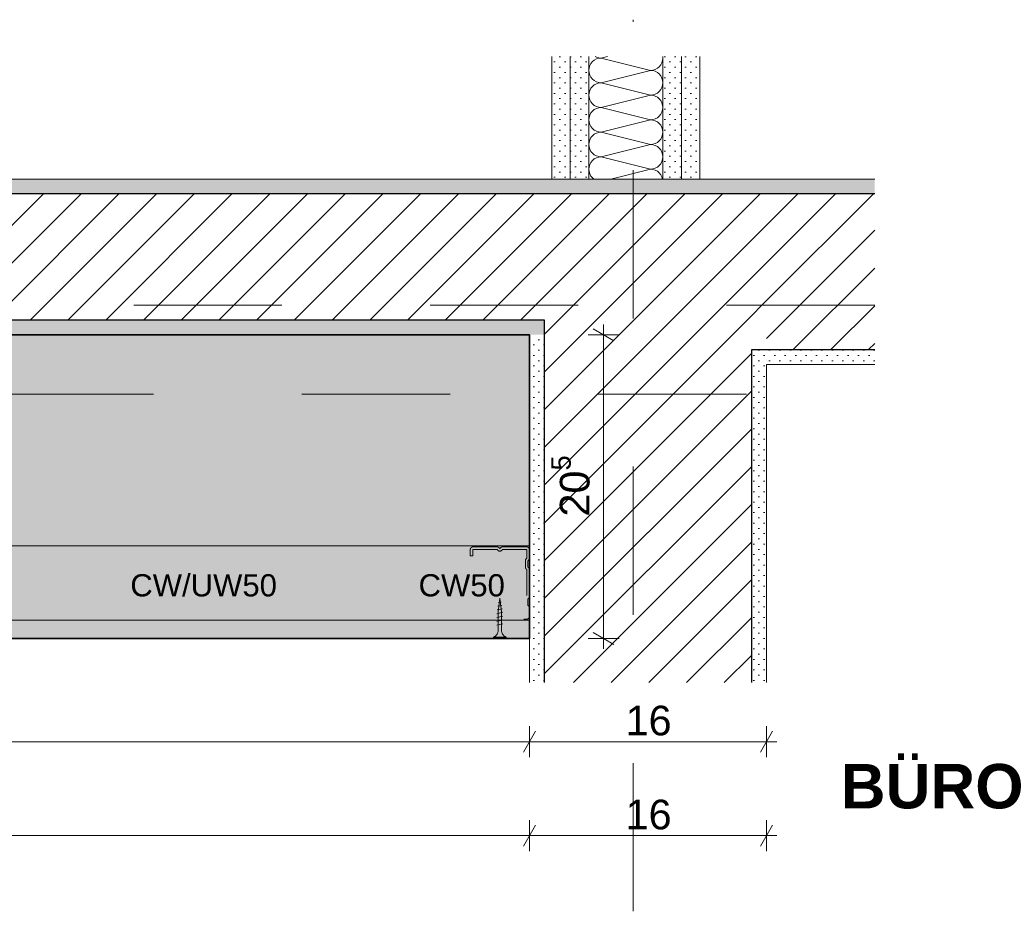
# Model space of a CAD drawing. Header units: metres. Extents: x -3.6 to 90.7, y -11.1 to 18.
# Tile 707 of 708: x 90 to 90.7, y -11 to -10.4. Entities that reach past the tile are written whole.
import ezdxf

# ---------------------------------------------------------------- set-up
doc = ezdxf.new("R2010")
doc.units = ezdxf.units.M
doc.header["$MEASUREMENT"] = 0
for name, pattern in [('Strichlinie doppelt', [0.546806, 0.264583, -0.105833, 0.070556, -0.105833]), ('Strichlinie eng', [0.115, 0.075, -0.04]), ('Untersicht', [0.1, 0.075, -0.025]), ('Wipeout_Contour', [1, 0, -1])]:
    doc.linetypes.add(name, pattern=pattern)
for name, color, linetype in [('152 - Bemaßung_ Beschriftung.Ausbau', 7, 'Continuous'), ('451 - Universal.Achsen Raster', 7, 'Continuous'), ('605 - Struktur.Wand Innen', 7, 'Continuous'), ('606 - Struktur.Wand Innen Ausbau', 7, 'Continuous'), ('608 - Struktur.Träger', 7, 'Continuous'), ('650 - Abdeckung.Fußboden Aufbau', 7, 'Continuous'), ('660 - Unterkonstruktion.Trockenbau', 7, 'Continuous'), ('Neubau_606 - Struktur.Wand Innen Ausbau', 7, 'Continuous'), ('Neubau_653 - Abdeckung.TB Verkofferung', 7, 'Continuous'), ('Neubau_804 - HKLSE.Elektrik', 7, 'Continuous')]:
    doc.layers.add(name, color=color, linetype=linetype)
doc.styles.add('ERSTELLTER_STIL_1', font='txt')
doc.styles.add('ERSTELLTER_STIL_2', font='txt')
doc.dimstyles.new('ERSTELLTER_STIL__12', dxfattribs={"dimtxt": 0.02, "dimasz": 0.01064, "dimexe": 0.18, "dimexo": 0.0625, "dimgap": 0, "dimtad": 1, "dimtih": 1, "dimtoh": 1, "dimzin": 0, "dimdsep": 46, "dimtxsty": 'ERSTELLTER_STIL_2', "dimblk": 'ARROWHEAD_2', "dimblk1": 'ARROWHEAD_2', "dimblk2": 'ARROWHEAD_2', "dimcen": 0.09, "dimse1": 1, "dimse2": 1, "dimclrd": 7, "dimclre": 7, "dimclrt": 7, "dimazin": 0, "dimtfac": 1, "dimtdec": 4, "dimtmove": 0, "dimatfit": 3, "dimfxl": 1, "dimtolj": 1, "dimtzin": 0, "dimarcsym": 0})
doc.dimstyles.new('ERSTELLTER_STIL__13', dxfattribs={"dimtxt": 0.02, "dimasz": 0.01064, "dimexe": 0.18, "dimexo": 0.0625, "dimgap": 0, "dimtad": 1, "dimzin": 0, "dimdsep": 46, "dimtxsty": 'ERSTELLTER_STIL_2', "dimblk": 'ARROWHEAD_2', "dimblk1": 'ARROWHEAD_2', "dimblk2": 'ARROWHEAD_2', "dimcen": 0.09, "dimse1": 1, "dimse2": 1, "dimclrd": 7, "dimclre": 7, "dimclrt": 7, "dimazin": 0, "dimtfac": 1, "dimtdec": 4, "dimtmove": 0, "dimatfit": 3, "dimfxl": 1, "dimtolj": 1, "dimtzin": 0, "dimarcsym": 0})
pattern_1 = [(45, (89.90295, -10.6985287), (-0.003535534, 0.003535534), [0, -0.005])]
pattern_2 = [(45, (89.90295, -10.698529), (-0.0127279, 0.0127279), [])]

# ---------------------------------------------------------------- blocks, each defined once
blk = doc.blocks.new('*X668', base_point=(89.90295, -10.69853))
at = {"layer": '605 - Struktur.Wand Innen', "color": 7, "linetype": 'Continuous', "lineweight": 5}
for p, q in [((90.40758, -10.42257), (90.40842, -10.42301)), ((90.40842, -10.42301), (90.40998, -10.42349)), ((90.40998, -10.42349), (90.41161, -10.42365)), ((90.41161, -10.42365), (90.40998, -10.42381)), ((90.41161, -10.42365), (90.41593, -10.42257)), ((90.41161, -10.42365), (90.44494, -10.43198)), ((90.45311, -10.42527), (90.45327, -10.42365)), ((90.45327, -10.42365), (90.45317, -10.42257)), ((90.40344, -10.43035), (90.40327, -10.43198)), ((90.40391, -10.42879), (90.40344, -10.43035)), ((90.40468, -10.42735), (90.40391, -10.42879)), ((90.40572, -10.42609), (90.40468, -10.42735)), ((90.40698, -10.42505), (90.40572, -10.42609)), ((90.40842, -10.42428), (90.40698, -10.42505)), ((90.40998, -10.42381), (90.40842, -10.42428)), ((90.44957, -10.43058), (90.45083, -10.42954)), ((90.45083, -10.42954), (90.45187, -10.42828)), ((90.45187, -10.42828), (90.45264, -10.42684)), ((90.45264, -10.42684), (90.45311, -10.42527)), ((90.40327, -10.43198), (90.40344, -10.43361)), ((90.40344, -10.43361), (90.40391, -10.43517)), ((90.40391, -10.43517), (90.40468, -10.43661)), ((90.40468, -10.43661), (90.40572, -10.43787)), ((90.41161, -10.44031), (90.44494, -10.43198)), ((90.44494, -10.43198), (90.44657, -10.43182)), ((90.44657, -10.43214), (90.44494, -10.43198)), ((90.44657, -10.43182), (90.44813, -10.43135)), ((90.44813, -10.43261), (90.44657, -10.43214)), ((90.44813, -10.43135), (90.44957, -10.43058)), ((90.44957, -10.43338), (90.44813, -10.43261)), ((90.45083, -10.43442), (90.44957, -10.43338)), ((90.45187, -10.43568), (90.45083, -10.43442)), ((90.45264, -10.43712), (90.45187, -10.43568)), ((90.40572, -10.44275), (90.40468, -10.44402)), ((90.40572, -10.43787), (90.40698, -10.43891)), ((90.40698, -10.44172), (90.40572, -10.44275)), ((90.40698, -10.43891), (90.40842, -10.43968)), ((90.40842, -10.44095), (90.40698, -10.44172)), ((90.40842, -10.43968), (90.40998, -10.44015)), ((90.40998, -10.44047), (90.40842, -10.44095)), ((90.40998, -10.44015), (90.41161, -10.44031)), ((90.41161, -10.44031), (90.40998, -10.44047)), ((90.41161, -10.44031), (90.44494, -10.44865)), ((90.45187, -10.44494), (90.45264, -10.4435)), ((90.45311, -10.43869), (90.45264, -10.43712)), ((90.45264, -10.4435), (90.45311, -10.44194)), ((90.45327, -10.44031), (90.45311, -10.43869)), ((90.45311, -10.44194), (90.45327, -10.44031)), ((90.40344, -10.44702), (90.40327, -10.44865)), ((90.40327, -10.44865), (90.40344, -10.45027)), ((90.40391, -10.44546), (90.40344, -10.44702)), ((90.40344, -10.45027), (90.40391, -10.45184)), ((90.40468, -10.44402), (90.40391, -10.44546)), ((90.41161, -10.45698), (90.44494, -10.44865)), ((90.44494, -10.44865), (90.44657, -10.44849)), ((90.44657, -10.44881), (90.44494, -10.44865)), ((90.44657, -10.44849), (90.44813, -10.44801)), ((90.44813, -10.44928), (90.44657, -10.44881)), ((90.44813, -10.44801), (90.44957, -10.44724)), ((90.44957, -10.45005), (90.44813, -10.44928)), ((90.44957, -10.44724), (90.45083, -10.44621)), ((90.45083, -10.45109), (90.44957, -10.45005)), ((90.45083, -10.44621), (90.45187, -10.44494)), ((90.40391, -10.45184), (90.40468, -10.45328)), ((90.40468, -10.45328), (90.40572, -10.45454)), ((90.40572, -10.45454), (90.40698, -10.45558)), ((90.40698, -10.45558), (90.40842, -10.45635)), ((90.40842, -10.45635), (90.40998, -10.45682)), ((90.40998, -10.45682), (90.41161, -10.45698)), ((90.45187, -10.45235), (90.45083, -10.45109)), ((90.45264, -10.45379), (90.45187, -10.45235)), ((90.45311, -10.45535), (90.45264, -10.45379)), ((90.45327, -10.45698), (90.45311, -10.45535)), ((90.40391, -10.46212), (90.40344, -10.46369)), ((90.40468, -10.46068), (90.40391, -10.46212)), ((90.40572, -10.45942), (90.40468, -10.46068)), ((90.40698, -10.45838), (90.40572, -10.45942)), ((90.40842, -10.45761), (90.40698, -10.45838)), ((90.40998, -10.45714), (90.40842, -10.45761)), ((90.41161, -10.45698), (90.40998, -10.45714)), ((90.41161, -10.45698), (90.44494, -10.46531)), ((90.44957, -10.46391), (90.45083, -10.46287)), ((90.45083, -10.46287), (90.45187, -10.46161)), ((90.45187, -10.46161), (90.45264, -10.46017)), ((90.45264, -10.46017), (90.45311, -10.45861)), ((90.45311, -10.45861), (90.45327, -10.45698)), ((90.40344, -10.46369), (90.40327, -10.46531)), ((90.40327, -10.46531), (90.40344, -10.46694)), ((90.40344, -10.46694), (90.40391, -10.4685)), ((90.40391, -10.4685), (90.40468, -10.46994)), ((90.40468, -10.46994), (90.40572, -10.47121)), ((90.41161, -10.47365), (90.44494, -10.46531)), ((90.44494, -10.46531), (90.44657, -10.46515)), ((90.44657, -10.46547), (90.44494, -10.46531)), ((90.44657, -10.46515), (90.44813, -10.46468)), ((90.44813, -10.46595), (90.44657, -10.46547)), ((90.44813, -10.46468), (90.44957, -10.46391)), ((90.44957, -10.46672), (90.44813, -10.46595)), ((90.45083, -10.46775), (90.44957, -10.46672)), ((90.45187, -10.46902), (90.45083, -10.46775)), ((90.45264, -10.47046), (90.45187, -10.46902)), ((90.40572, -10.47609), (90.40468, -10.47735)), ((90.40572, -10.47121), (90.40698, -10.47224)), ((90.40698, -10.47505), (90.40572, -10.47609)), ((90.40698, -10.47224), (90.40842, -10.47301)), ((90.40842, -10.47428), (90.40698, -10.47505)), ((90.40842, -10.47301), (90.40998, -10.47349)), ((90.40998, -10.47381), (90.40842, -10.47428)), ((90.40998, -10.47349), (90.41161, -10.47365)), ((90.41161, -10.47365), (90.40998, -10.47381)), ((90.41161, -10.47365), (90.44494, -10.48198)), ((90.45187, -10.47828), (90.45264, -10.47684)), ((90.45311, -10.47202), (90.45264, -10.47046)), ((90.45264, -10.47684), (90.45311, -10.47527)), ((90.45327, -10.47365), (90.45311, -10.47202)), ((90.45311, -10.47527), (90.45327, -10.47365)), ((90.40344, -10.48035), (90.40327, -10.48198)), ((90.40327, -10.48198), (90.40344, -10.48361)), ((90.40391, -10.47879), (90.40344, -10.48035)), ((90.40468, -10.47735), (90.40391, -10.47879)), ((90.41161, -10.49031), (90.44494, -10.48198)), ((90.44494, -10.48198), (90.44657, -10.48182)), ((90.44657, -10.48214), (90.44494, -10.48198)), ((90.44657, -10.48182), (90.44813, -10.48135)), ((90.44813, -10.48261), (90.44657, -10.48214)), ((90.44813, -10.48135), (90.44957, -10.48058)), ((90.44957, -10.48338), (90.44813, -10.48261)), ((90.44957, -10.48058), (90.45083, -10.47954)), ((90.45083, -10.48442), (90.44957, -10.48338)), ((90.45083, -10.47954), (90.45187, -10.47828)), ((90.40344, -10.48361), (90.40391, -10.48517)), ((90.40391, -10.48517), (90.40468, -10.48661)), ((90.40468, -10.48661), (90.40572, -10.48787)), ((90.40572, -10.48787), (90.40698, -10.48891)), ((90.40698, -10.48891), (90.40842, -10.48968)), ((90.40842, -10.48968), (90.40998, -10.49015)), ((90.40998, -10.49015), (90.41161, -10.49031)), ((90.45187, -10.48568), (90.45083, -10.48442)), ((90.45264, -10.48712), (90.45187, -10.48568)), ((90.45311, -10.48869), (90.45264, -10.48712)), ((90.45327, -10.49031), (90.45311, -10.48869)), ((90.40391, -10.49546), (90.40344, -10.49702)), ((90.40468, -10.49402), (90.40391, -10.49546)), ((90.40572, -10.49275), (90.40468, -10.49402)), ((90.40698, -10.49172), (90.40572, -10.49275)), ((90.40842, -10.49095), (90.40698, -10.49172)), ((90.40998, -10.49047), (90.40842, -10.49095)), ((90.41161, -10.49031), (90.40998, -10.49047)), ((90.41161, -10.49031), (90.44494, -10.49865)), ((90.44957, -10.49724), (90.45083, -10.49621)), ((90.45083, -10.49621), (90.45187, -10.49494)), ((90.45187, -10.49494), (90.45264, -10.4935)), ((90.45264, -10.4935), (90.45311, -10.49194)), ((90.45311, -10.49194), (90.45327, -10.49031)), ((90.40344, -10.49702), (90.40327, -10.49865)), ((90.40327, -10.49865), (90.40344, -10.50027)), ((90.40344, -10.50027), (90.40391, -10.50184)), ((90.40391, -10.50184), (90.40468, -10.50328)), ((90.40468, -10.50328), (90.40572, -10.50454)), ((90.41827, -10.50531), (90.44494, -10.49865)), ((90.44494, -10.49865), (90.44657, -10.49849)), ((90.44657, -10.49881), (90.44494, -10.49865)), ((90.44657, -10.49849), (90.44813, -10.49801)), ((90.44813, -10.49928), (90.44657, -10.49881)), ((90.44813, -10.49801), (90.44957, -10.49724)), ((90.44957, -10.50005), (90.44813, -10.49928)), ((90.45083, -10.50109), (90.44957, -10.50005)), ((90.45187, -10.50235), (90.45083, -10.50109)), ((90.45264, -10.50379), (90.45187, -10.50235)), ((90.40572, -10.50454), (90.40666, -10.50531)), ((90.4531, -10.50531), (90.45264, -10.50379))]:
    blk.add_line(p, q, dxfattribs=at)
blk = doc.blocks.new('*D671', base_point=(89.90295, -10.69853))
at = {"layer": '152 - Bemaßung_ Beschriftung.Ausbau', "color": 7, "linetype": 'Continuous', "lineweight": 9}
for p, q in [((89.30077, -10.89535), (89.30077, -10.87435)), ((90.36327, -10.89535), (90.36327, -10.87435)), ((89.30482, -10.87785), (89.29673, -10.89185)), ((90.36732, -10.87785), (90.35923, -10.89185)), ((89.30077, -10.88485), (90.36327, -10.88485))]:
    blk.add_line(p, q, dxfattribs=at)
at = {"layer": '152 - Bemaßung_ Beschriftung.Ausbau', "color": 7, "lineweight": 9, "insert": (89.7954, -10.88474), "char_height": 0.02, "attachment_point": 7, "style": 'ERSTELLTER_STIL_2'}
blk.add_mtext('\\A1;{\\pql;\\fArial|b0|i0|c0|p38;1,06\\fArial|b0|i0|c0|p38;\\A1{\\H.66x;\\S25^  ;}}', dxfattribs=at)
blk = doc.blocks.new('ARROWHEAD_2')
at = {"color": 0, "linetype": 'Continuous', "lineweight": 0}
for p, q in [((-0.378, -0.655), (0.378, 0.655)), ((0, 0), (-1, 0))]:
    blk.add_line(p, q, dxfattribs=at)
blk = doc.blocks.new('*D672', base_point=(89.90295, -10.69853))
at = {"layer": '152 - Bemaßung_ Beschriftung.Ausbau', "color": 7, "linetype": 'Continuous', "lineweight": 9}
for p, q in [((90.36327, -10.89535), (90.36327, -10.87435)), ((90.52327, -10.89535), (90.52327, -10.87435)), ((90.36732, -10.87785), (90.35923, -10.89185)), ((90.51923, -10.89185), (90.52732, -10.87785)), ((90.36327, -10.88485), (90.52327, -10.88485)), ((90.52327, -10.88485), (90.53012, -10.88485))]:
    blk.add_line(p, q, dxfattribs=at)
at = {"layer": '152 - Bemaßung_ Beschriftung.Ausbau', "color": 7, "lineweight": 9, "insert": (90.4281, -10.88085), "char_height": 0.02, "attachment_point": 7, "style": 'ERSTELLTER_STIL_2'}
blk.add_mtext('\\A1;{\\pql;\\fArial|b0|i0|c0|p38;16}', dxfattribs=at)
blk = doc.blocks.new('*D673', base_point=(89.90295, -10.69853))
at = {"layer": '152 - Bemaßung_ Beschriftung.Ausbau', "color": 7, "linetype": 'Continuous', "lineweight": 9}
for p, q in [((89.24232, -10.94124), (89.23423, -10.95524)), ((89.23827, -10.95874), (89.23827, -10.93774)), ((90.36732, -10.94124), (90.35923, -10.95524)), ((90.36327, -10.95874), (90.36327, -10.93774)), ((89.23143, -10.94824), (89.23827, -10.94824)), ((89.23827, -10.94824), (90.36327, -10.94824))]:
    blk.add_line(p, q, dxfattribs=at)
at = {"layer": '152 - Bemaßung_ Beschriftung.Ausbau', "color": 7, "lineweight": 9, "insert": (89.76916, -10.94812), "char_height": 0.02, "attachment_point": 7, "style": 'ERSTELLTER_STIL_2'}
blk.add_mtext('\\A1;{\\pql;\\fArial|b0|i0|c0|p38;1,12\\fArial|b0|i0|c0|p38;\\A1{\\H.66x;\\S5^  ;}}', dxfattribs=at)
blk = doc.blocks.new('*D674', base_point=(89.90295, -10.69853))
at = {"layer": '152 - Bemaßung_ Beschriftung.Ausbau', "color": 7, "linetype": 'Continuous', "lineweight": 9}
for p, q in [((90.36732, -10.94124), (90.35923, -10.95524)), ((90.36327, -10.95874), (90.36327, -10.93774)), ((90.51923, -10.95524), (90.52732, -10.94124)), ((90.52327, -10.95874), (90.52327, -10.93774)), ((90.36327, -10.94824), (90.52327, -10.94824)), ((90.52327, -10.94824), (90.53012, -10.94824))]:
    blk.add_line(p, q, dxfattribs=at)
at = {"layer": '152 - Bemaßung_ Beschriftung.Ausbau', "color": 7, "lineweight": 9, "insert": (90.4281, -10.94424), "char_height": 0.02, "attachment_point": 7, "style": 'ERSTELLTER_STIL_2'}
blk.add_mtext('\\A1;{\\pql;\\fArial|b0|i0|c0|p38;16}', dxfattribs=at)
blk = doc.blocks.new('*D679', base_point=(89.90295, -10.69853))
at = {"layer": '152 - Bemaßung_ Beschriftung.Ausbau', "color": 7, "linetype": 'Continuous', "lineweight": 9}
for p, q in [((90.42027, -10.61435), (90.40627, -10.60627)), ((90.41327, -10.61031), (90.41327, -10.60347)), ((90.42377, -10.61031), (90.40277, -10.61031)), ((90.41327, -10.81531), (90.41327, -10.61031)), ((90.42377, -10.81531), (90.40277, -10.81531)), ((90.40627, -10.81127), (90.42027, -10.81935)), ((90.41327, -10.82216), (90.41327, -10.81531))]:
    blk.add_line(p, q, dxfattribs=at)
at = {"layer": '152 - Bemaßung_ Beschriftung.Ausbau', "color": 7, "lineweight": 9, "insert": (90.4096, -10.733), "char_height": 0.02, "attachment_point": 7, "rotation": 90, "style": 'ERSTELLTER_STIL_2'}
blk.add_mtext('\\A1;{\\pql;\\fArial|b0|i0|c0|p38;20\\fArial|b0|i0|c0|p38;\\A1{\\H.66x;\\S5^  ;}}', dxfattribs=at)

msp = doc.modelspace()

# ---------------------------------------------------------------- hatches: boundary and pattern name
at = {"layer": '605 - Struktur.Wand Innen', "linetype": 'Continuous', "lineweight": 5}
h = msp.add_hatch(dxfattribs=at)
h.set_pattern_fill('Gips_0005', style=0, pattern_type=2)
h.set_pattern_definition(pattern_1)
h.paths.add_polyline_path([(90.37827, -10.42257), (90.37827, -10.50531), (90.39077, -10.50531), (90.39077, -10.42257)])
h = msp.add_hatch(dxfattribs=at)
h.set_pattern_fill('Gips_0005', style=0, pattern_type=2)
h.set_pattern_definition(pattern_1)
h.paths.add_polyline_path([(90.39077, -10.50531), (90.40327, -10.50531), (90.40327, -10.42257), (90.39077, -10.42257)])
h = msp.add_hatch(dxfattribs=at)
h.set_pattern_fill('Gips_0005', style=0, pattern_type=2)
h.set_pattern_definition(pattern_1)
h.paths.add_polyline_path([(90.45327, -10.50531), (90.46577, -10.50531), (90.46577, -10.42257), (90.45327, -10.42257)])
h = msp.add_hatch(dxfattribs=at)
h.set_pattern_fill('Gips_0005', style=0, pattern_type=2)
h.set_pattern_definition(pattern_1)
h.paths.add_polyline_path([(90.46577, -10.50531), (90.47827, -10.50531), (90.47827, -10.42257), (90.46577, -10.42257)])
at = {"layer": '606 - Struktur.Wand Innen Ausbau', "linetype": 'Continuous', "lineweight": 0, "true_color": 0x202020}
msp.add_hatch(color=250, dxfattribs=at).paths.add_polyline_path([(89.31327, -10.61031), (90.36327, -10.61031), (90.36327, -10.81531), (89.31327, -10.81531)])
at = {"layer": '608 - Struktur.Träger', "linetype": 'Continuous', "lineweight": 5}
h = msp.add_hatch(dxfattribs=at)
h.set_pattern_fill('Gips_0005', style=0, pattern_type=2)
h.set_pattern_definition(pattern_1)
h.paths.add_polyline_path([(89.20969, -10.50531), (90.59621, -10.50531), (90.59621, -10.51531), (89.20969, -10.51531)])
h = msp.add_hatch(dxfattribs=at)
h.set_pattern_fill('Gips_0005', style=0, pattern_type=2)
h.set_pattern_definition(pattern_1)
h.paths.add_polyline_path([(89.20969, -10.61031), (90.37327, -10.61031), (90.37327, -10.60031), (89.20969, -10.60031)])
h = msp.add_hatch(dxfattribs=at)
h.set_pattern_fill('Gips_0005', style=0, pattern_type=2)
h.set_pattern_definition(pattern_1)
h.paths.add_polyline_path([(90.37327, -10.84497), (90.36327, -10.84497), (90.36327, -10.61031), (90.37327, -10.61031)])
h = msp.add_hatch(dxfattribs=at)
h.set_pattern_fill('Gips_0005', style=0, pattern_type=2)
h.set_pattern_definition(pattern_1)
h.paths.add_polyline_path([(90.51327, -10.62031), (90.59621, -10.62031), (90.59621, -10.63031), (90.51327, -10.63031)])
h = msp.add_hatch(dxfattribs=at)
h.set_pattern_fill('Gips_0005', style=0, pattern_type=2)
h.set_pattern_definition(pattern_1)
h.paths.add_polyline_path([(90.52327, -10.84497), (90.51327, -10.84497), (90.51327, -10.63031), (90.52327, -10.63031)])
at = {"layer": 'Neubau_606 - Struktur.Wand Innen Ausbau', "linetype": 'Continuous', "lineweight": 5}
h = msp.add_hatch(dxfattribs=at)
h.set_pattern_fill('Gips_0005', style=0, pattern_type=2)
h.set_pattern_definition(pattern_1)
h.paths.add_polyline_path([(89.25077, -10.80281), (89.25077, -10.81531), (90.36327, -10.81531), (90.36327, -10.80281)])

# ---------------------------------------------------------------- linework, layer by layer
at = {"layer": '605 - Struktur.Wand Innen', "color": 7, "linetype": 'Continuous', "lineweight": 5}
for p, q in [((90.39077, -10.42257), (90.39077, -10.50531)), ((90.40327, -10.42257), (90.40327, -10.50531)), ((90.45327, -10.50531), (90.45327, -10.42257)), ((90.46577, -10.50531), (90.46577, -10.42257))]:
    msp.add_line(p, q, dxfattribs=at)
for points in [[(90.37827, -10.42257), (90.37827, -10.50531)], [(90.47827, -10.50531), (90.47827, -10.42257)], [(90.37827, -10.50531), (90.47827, -10.50531)]]:
    msp.add_lwpolyline(points, dxfattribs=at)
at = {"layer": '605 - Struktur.Wand Innen', "color": 7, "linetype": 'Continuous', "lineweight": 18}
for points in [[(90.59621, -10.50531), (89.20969, -10.50531)], [(90.59621, -10.50531), (90.52327, -10.50531)], [(89.20969, -10.61031), (90.36327, -10.61031)], [(90.36327, -10.61031), (90.36327, -10.84497)], [(90.52327, -10.84497), (90.52327, -10.63031)], [(90.52327, -10.63031), (90.59621, -10.63031)]]:
    msp.add_lwpolyline(points, dxfattribs=at)
at = {"layer": '606 - Struktur.Wand Innen Ausbau', "color": 1, "linetype": 'Continuous', "lineweight": 35, "flags": 128}
msp.add_lwpolyline([(89.31327, -10.61031), (90.36327, -10.61031), (90.36327, -10.81531), (89.31327, -10.81531)], close=True, dxfattribs=at)
at = {"layer": '650 - Abdeckung.Fußboden Aufbau', "color": 7, "linetype": 'Continuous', "lineweight": 13}
for points in [[(89.20969, -10.50531), (90.37827, -10.50531), (90.37827, -10.42257)], [(90.47827, -10.42257), (90.47827, -10.50531), (90.59621, -10.50531)], [(90.36327, -10.84497), (90.36327, -10.81528), (89.23827, -10.81531), (89.23827, -10.61031), (89.20969, -10.61031)], [(90.59621, -10.63031), (90.52327, -10.63031)], [(90.52327, -10.63031), (90.52327, -10.84497)]]:
    msp.add_lwpolyline(points, dxfattribs=at)
at = {"layer": '660 - Unterkonstruktion.Trockenbau', "color": 252, "linetype": 'Strichlinie eng', "lineweight": 13, "ltscale": 0.2, "true_color": 0x919191}
for p, q in [((90.34492, -10.79514), (90.34149, -10.79595)), ((90.34455, -10.79291), (90.34196, -10.79344)), ((90.34422, -10.79067), (90.34243, -10.79093)), ((90.34527, -10.79751), (90.34127, -10.79851)), ((90.34527, -10.80011), (90.34127, -10.80111)), ((90.34527, -10.80271), (90.34127, -10.80371)), ((90.34527, -10.80531), (90.34127, -10.80631)), ((90.34752, -10.81431), (90.33902, -10.81431))]:
    msp.add_line(p, q, dxfattribs=at)
at = {"layer": '660 - Unterkonstruktion.Trockenbau', "color": 253, "linetype": 'Strichlinie eng', "lineweight": 13, "ltscale": 0.2, "true_color": 0xa0a0a0, "flags": 128}
msp.add_lwpolyline([(90.32503, -10.75941), (90.32328, -10.75941), (90.32328, -10.75541, -0.414214), (90.32528, -10.75341), (90.34133, -10.75341, -0.267949), (90.34306, -10.75441, 0.57735), (90.34349, -10.75441, -0.267949), (90.34522, -10.75341), (90.36128, -10.75341, -0.414214), (90.36327, -10.75541), (90.36327, -10.76091, -0.250492), (90.36239, -10.76258, 0.250492), (90.36227, -10.76278), (90.36227, -10.76704, 0.250492), (90.36239, -10.76725, -0.250492), (90.36327, -10.76891), (90.36327, -10.78671, -0.250492), (90.36239, -10.78838, 0.250492), (90.36227, -10.78858), (90.36227, -10.79284, 0.250492), (90.36239, -10.79305, -0.250492), (90.36327, -10.79471), (90.36327, -10.80021, -0.414214), (90.36127, -10.80221), (90.34522, -10.80221, -0.267949), (90.34349, -10.80121, 0.57735), (90.34306, -10.80121, -0.267949), (90.34133, -10.80221), (90.32527, -10.80221, -0.414214), (90.32327, -10.80021), (90.32327, -10.79621), (90.32502, -10.79621), (90.32502, -10.80021, 0.414214), (90.32527, -10.80046), (90.34133, -10.80046, 0.267949), (90.34154, -10.80034, -0.57735), (90.34501, -10.80034, 0.267949), (90.34522, -10.80046), (90.36127, -10.80046, 0.414214), (90.36152, -10.80021), (90.36152, -10.79471, 0.250492), (90.36141, -10.79451, -0.250492), (90.36052, -10.79284), (90.36052, -10.78858, -0.250492), (90.36141, -10.78692, 0.250492), (90.36152, -10.78671), (90.36152, -10.76891, 0.250492), (90.36141, -10.76871, -0.250492), (90.36052, -10.76704), (90.36052, -10.76278, -0.250492), (90.36141, -10.76112, 0.250492), (90.36152, -10.76091), (90.36152, -10.75541, 0.414214), (90.36128, -10.75516), (90.34522, -10.75516, 0.267949), (90.34501, -10.75529, -0.57735), (90.34154, -10.75529, 0.267949), (90.34133, -10.75516), (90.32528, -10.75516, 0.414214), (90.32503, -10.75541)], format="xyb", close=True, dxfattribs=at)
at = {"layer": '660 - Unterkonstruktion.Trockenbau', "color": 252, "linetype": 'Strichlinie eng', "lineweight": 13, "ltscale": 0.2, "true_color": 0x919191, "flags": 128}
msp.add_lwpolyline([(90.34215, -10.79725), (90.34215, -10.80981, -0.304192), (90.33902, -10.81431), (90.33902, -10.81531), (90.34752, -10.81531), (90.34752, -10.81431, -0.304191), (90.3444, -10.80981), (90.3444, -10.79725), (90.34327, -10.78811)], format="xyb", close=True, dxfattribs=at)
at = {"layer": 'Neubau_606 - Struktur.Wand Innen Ausbau', "color": 1, "linetype": 'Continuous', "lineweight": 5}
msp.add_line((89.30077, -10.80281), (90.36327, -10.80281), dxfattribs=at)
for points in [[(90.36327, -10.75281), (89.30077, -10.75281)], [(90.36327, -10.80281), (90.36327, -10.75281)], [(90.36327, -10.81531), (90.36327, -10.80281)], [(89.23827, -10.81531), (90.36327, -10.81531)]]:
    msp.add_lwpolyline(points, dxfattribs=at)
at = {"layer": 'Neubau_653 - Abdeckung.TB Verkofferung', "color": 1, "linetype": 'Untersicht', "lineweight": 9, "ltscale": 0.2}
for p, q in [((89.20969, -10.61031), (90.36327, -10.61031)), ((90.36327, -10.84497), (90.36327, -10.61031)), ((90.52327, -10.63033), (90.59621, -10.63033)), ((90.52327, -10.84497), (90.52327, -10.63033))]:
    msp.add_line(p, q, dxfattribs=at)
at = {"layer": 'Neubau_804 - HKLSE.Elektrik', "color": 1, "linetype": 'Continuous', "lineweight": 9}
for p, q in [((90.36327, -10.61031), (89.31327, -10.61031)), ((90.36327, -10.61031), (90.36327, -10.81531)), ((90.36327, -10.81531), (89.31327, -10.81531))]:
    msp.add_line(p, q, dxfattribs=at)
at = {"layer": 'Neubau_804 - HKLSE.Elektrik', "color": 1, "linetype": 'Untersicht', "lineweight": 9, "ltscale": 0.2, "flags": 128}
for points in [[(90.36327, -10.61031), (89.31327, -10.61031)], [(90.36327, -10.81531), (90.36327, -10.61031)], [(89.31327, -10.81531), (90.36327, -10.81531)]]:
    msp.add_lwpolyline(points, dxfattribs=at)

# ---------------------------------------------------------------- block references
at = {"layer": '605 - Struktur.Wand Innen', "color": 7, "linetype": 'Continuous', "lineweight": 5}
msp.add_blockref('*X668', (89.90295, -10.69853), dxfattribs=at)

# ---------------------------------------------------------------- texts
at = {"layer": '152 - Bemaßung_ Beschriftung.Ausbau', "color": 7, "linetype": 'Continuous', "lineweight": 9, "attachment_point": 7}
for s, insert, char_height, style in [('\\A1;{\\pql;\\fArial|b0|i0|c0|p38;CW\\fArial|b0|i0|c0|p38;/UW\\fArial|b0|i0|c0|p38;50}', (90.09393, -10.78706), 0.015, 'ERSTELLTER_STIL_2'), ('\\A1;{\\pql;\\fArial|b0|i0|c0|p38;CW50}', (90.28844, -10.78706), 0.015, 'ERSTELLTER_STIL_2'), ('\\A1;{\\pql;\\fArial|b1|i0|c0|p38;BÜRO}', (90.57327, -10.93029), 0.03, 'ERSTELLTER_STIL_1')]:
    msp.add_mtext(s, dxfattribs=dict(at, insert=insert, char_height=char_height, style=style))

# ---------------------------------------------------------------- dimensions: what is measured, and where the dimension line sits
at = {"layer": '152 - Bemaßung_ Beschriftung.Ausbau', "color": 7, "linetype": 'Continuous', "lineweight": 9}
for base, p1, p2, picture, middle in [((90.36327, -10.88485), (89.30077, -10.75281), (90.36327, -10.81531), '*D671', (89.85601, -10.87085)), ((90.3632749, -10.94823931), (89.23827491, -10.81531355), (90.3632749, -10.81531338), '*D673', (89.82214901, -10.93423931))]:
    dim = msp.add_linear_dim(base=base, p1=p1, p2=p2, dimstyle='ERSTELLTER_STIL__12', dxfattribs=at)
    dim.commit()
    dim.dimension.update_dxf_attribs({"geometry": picture, "text_midpoint": middle, "dimtype": 160})

# ---------------------------------------------------------------- next in the draw order: wipeouts: each hides what was drawn before it
at = {"color": 254, "linetype": 'Wipeout_Contour', "lineweight": 0, "ltscale": 361.945656}
msp.add_wipeout([(90.52327, -10.51531), (89.20969, -10.51531), (89.20969, -10.60031), (90.52327, -10.60031)], dxfattribs=at).dxf.layer = '605 - Struktur.Wand Innen'

# ---------------------------------------------------------------- next in the draw order: hatches: boundary and pattern name
at = {"layer": '605 - Struktur.Wand Innen', "linetype": 'Continuous', "lineweight": 5}
h = msp.add_hatch(dxfattribs=at)
h.set_pattern_fill('MW_Ziegel_0005', style=0, pattern_type=2)
h.set_pattern_definition(pattern_2)
h.paths.add_polyline_path([(90.52327, -10.51531), (89.20969, -10.51531), (89.20969, -10.60031), (90.52327, -10.60031)])

# ---------------------------------------------------------------- next in the draw order: wipeouts: each hides what was drawn before it
at = {"color": 254, "linetype": 'Wipeout_Contour', "lineweight": 0, "ltscale": 364.702801}
msp.add_wipeout([(90.59621, -10.51531), (90.52327, -10.51531), (90.52327, -10.62031), (90.59621, -10.62031)], dxfattribs=at).dxf.layer = '605 - Struktur.Wand Innen'
at = {"color": 254, "linetype": 'Wipeout_Contour', "lineweight": 0, "ltscale": 364.313017}
msp.add_wipeout([(90.37327, -10.84497), (90.51327, -10.84497), (90.51327, -10.60031), (90.37327, -10.60031)], dxfattribs=at).dxf.layer = '605 - Struktur.Wand Innen'

# ---------------------------------------------------------------- next in the draw order: hatches: boundary and pattern name
at = {"layer": '605 - Struktur.Wand Innen', "linetype": 'Continuous', "lineweight": 5}
h = msp.add_hatch(dxfattribs=at)
h.set_pattern_fill('MW_Ziegel_0005', style=0, pattern_type=2)
h.set_pattern_definition(pattern_2)
h.paths.add_polyline_path([(90.59621, -10.51531), (90.52327, -10.51531), (90.52327, -10.62031), (90.59621, -10.62031)])
h = msp.add_hatch(dxfattribs=at)
h.set_pattern_fill('MW_Ziegel_0005', style=0, pattern_type=2)
h.set_pattern_definition(pattern_2)
h.paths.add_polyline_path([(90.37327, -10.84497), (90.51327, -10.84497), (90.51327, -10.60031), (90.37327, -10.60031)])

# ---------------------------------------------------------------- next in the draw order: linework, layer by layer
at = {"layer": '451 - Universal.Achsen Raster', "color": 160, "linetype": 'Strichlinie doppelt', "lineweight": 9, "ltscale": 0.2, "true_color": 0x3232ff}
for p, q in [((90.43329, -10.99927), (90.43329, -10.39779)), ((90.59621, -10.59033), (89.20969, -10.59033))]:
    msp.add_line(p, q, dxfattribs=at)
at = {"layer": '605 - Struktur.Wand Innen', "color": 7, "linetype": 'Continuous', "lineweight": 25}
for points in [[(90.59621, -10.51531), (89.20969, -10.51531)], [(89.20969, -10.60031), (90.37327, -10.60031)], [(90.37327, -10.60031), (90.37327, -10.84497)], [(90.51327, -10.84497), (90.51327, -10.62031)], [(90.51327, -10.62031), (90.59621, -10.62031)]]:
    msp.add_lwpolyline(points, dxfattribs=at)
at = {"layer": '608 - Struktur.Träger', "color": 7, "linetype": 'Untersicht', "lineweight": 13, "ltscale": 0.2}
msp.add_line((89.20969, -10.65033), (90.59621, -10.65033), dxfattribs=at)

# ---------------------------------------------------------------- next in the draw order: dimensions: what is measured, and where the dimension line sits
at = {"layer": '152 - Bemaßung_ Beschriftung.Ausbau', "color": 7, "linetype": 'Continuous', "lineweight": 9}
dim = msp.add_linear_dim(base=(90.4132749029, -10.6103133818), p1=(90.3632749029, -10.8153133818), p2=(90.3632749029, -10.6103133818), angle=90, dimstyle='ERSTELLTER_STIL__13', dxfattribs=at)
dim.commit()
dim.dimension.update_dxf_attribs({"geometry": '*D679', "text_midpoint": (90.399274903, -10.6907401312), "dimtype": 160, "text_rotation": 90})
for base, picture, middle in [((90.52327, -10.88485), '*D672', (90.44334, -10.87085)), ((90.52327, -10.94824), '*D674', (90.44334, -10.93424))]:
    dim = msp.add_linear_dim(base=base, p1=(90.36327, -10.81531), p2=(90.52327, -10.84497), dimstyle='ERSTELLTER_STIL__12', dxfattribs=at)
    dim.commit()
    dim.dimension.update_dxf_attribs({"geometry": picture, "text_midpoint": middle, "dimtype": 160})

doc.saveas('drawing.dxf')
